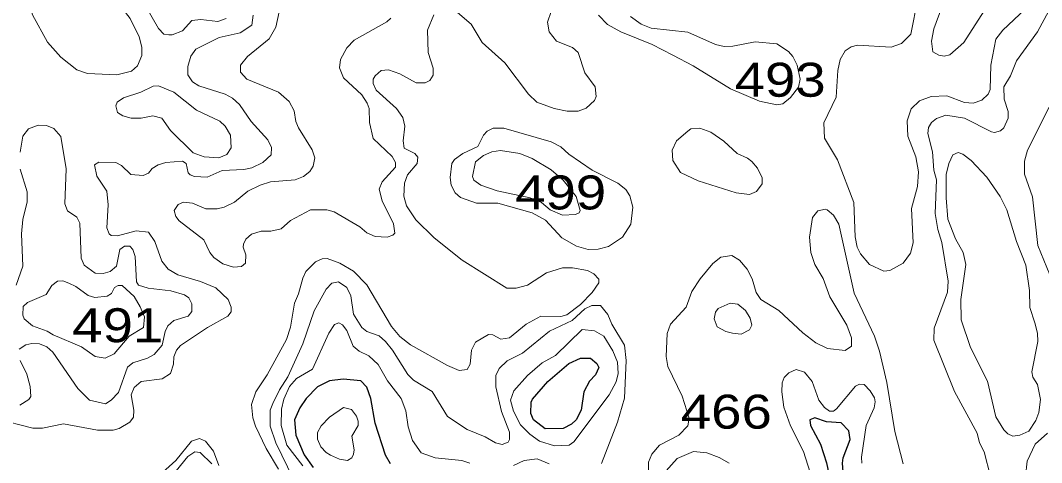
# Model space of a CAD drawing. Extents: x 577 to 602.9, y 7483.8 to 7511.6.
# Drawn here: x 582.941 to 585.345, y 7504.934 to 7505.975 of the extents above; entities that cross this region are included whole.
import ezdxf
from ezdxf.enums import TextEntityAlignment as Align

# ---------------------------------------------------------------- set-up
doc = ezdxf.new("R2010")
doc.units = 0
doc.header["$LTSCALE"] = 0.032
doc.layers.add('1', color=7, linetype='Continuous', lineweight=25)
doc.layers.add('2', color=7, linetype='Continuous', lineweight=13)
doc.layers.add('61', color=7, linetype='Continuous')

msp = doc.modelspace()

# ---------------------------------------------------------------- linework, layer by layer
at = {"layer": '1'}
for points in [[(584.1826, 7505.1243), (584.2324, 7505.1668), (584.2594, 7505.1795), (584.2833, 7505.1795), (584.2984, 7505.1668), (584.3024, 7505.1573), (584.2952, 7505.1398), (584.2809, 7505.1255), (584.2674, 7505.1), (584.261, 7505.0571), (584.2491, 7505.034), (584.2387, 7505.0237), (584.2189, 7505.0134), (584.1767, 7505.0126), (584.1489, 7505.034), (584.1425, 7505.0491), (584.1433, 7505.0754), (584.1465, 7505.0825)], [(584.8383, 7504.9327), (584.8494, 7504.8814), (584.8661, 7504.8575), (584.8773, 7504.8535), (584.8844, 7504.8647), (584.8844, 7504.8909), (584.8781, 7504.9116), (584.8765, 7504.9322), (584.8781, 7504.945), (584.894, 7504.9879), (584.8908, 7505.0086), (584.8733, 7505.0269), (584.8383, 7505.0293), (584.8113, 7505.0388), (584.7993, 7505.034), (584.8009, 7505.0205), (584.8248, 7504.9768)]]:
    msp.add_lwpolyline(points, close=True, dxfattribs=at)
msp.add_lwpolyline([(583.8125, 7504.9307), (583.8006, 7504.9513), (583.776, 7505.0261), (583.7664, 7505.0841), (583.7569, 7505.1112), (583.7426, 7505.1263), (583.7012, 7505.1302), (583.6686, 7505.1263), (583.6408, 7505.112), (583.6137, 7505.0841), (583.5994, 7505.0627), (583.5867, 7505.034), (583.5899, 7504.9982), (583.609, 7504.9521), (583.6304, 7504.9219)], dxfattribs=at)
at = {"layer": '2'}
for points in [[(582.937, 7506.0829), (582.9482, 7506.0646), (582.9696, 7505.9882), (583.0054, 7505.9238), (583.0364, 7505.8881), (583.0738, 7505.8586), (583.0993, 7505.8499), (583.1684, 7505.8467), (583.2026, 7505.8554), (583.2169, 7505.8674), (583.2273, 7505.892), (583.2273, 7505.9119), (583.2209, 7505.9358), (583.1994, 7505.9795), (583.1414, 7506.0542), (583.0341, 7506.1346), (583.0022, 7506.1735), (582.9585, 7506.2037), (582.9362, 7506.2379)], [(585.2097, 7505.997), (585.1619, 7505.923), (585.1285, 7505.8936), (585.1159, 7505.8909), (585.103, 7505.8926), (585.0891, 7505.9008), (585.0856, 7505.9262), (585.0912, 7505.9548), (585.1421, 7506.094)], [(585.0538, 7506.0264), (585.0371, 7505.9421), (585.0148, 7505.9207), (584.991, 7505.9119), (584.9115, 7505.9167), (584.8964, 7505.9127), (584.8828, 7505.9032), (584.8709, 7505.8825), (584.8653, 7505.857), (584.8614, 7505.7942), (584.8327, 7505.7338), (584.8335, 7505.6972), (584.8645, 7505.6463), (584.9027, 7505.5461), (584.9059, 7505.465), (584.9107, 7505.4404), (584.9186, 7505.4253), (584.9401, 7505.3998), (584.9735, 7505.3839), (584.9878, 7505.3855), (585.0188, 7505.403), (585.0363, 7505.4268), (585.0427, 7505.4507), (585.0387, 7505.5318), (585.053, 7505.5835), (585.0554, 7505.6185), (585.049, 7505.6535), (585.0299, 7505.702), (585.0284, 7505.7386), (585.0379, 7505.7664), (585.0578, 7505.7855), (585.0848, 7505.7958), (585.1222, 7505.7974), (585.1635, 7505.7815), (585.1834, 7505.7799), (585.2041, 7505.7871), (585.2192, 7505.8014), (585.224, 7505.8117), (585.2256, 7505.869), (585.2375, 7505.9302), (585.2534, 7505.9517), (585.3329, 7506.0272)], [(583.4253, 7505.9795), (583.4062, 7505.9723), (583.3664, 7505.9771), (583.345, 7505.9747), (583.3227, 7505.9501), (583.2988, 7505.9405), (583.2909, 7505.9405), (583.279, 7505.9421), (583.2662, 7505.9556), (583.2368, 7506.0073)], [(583.4889, 7505.9867), (583.4857, 7505.9636), (583.4587, 7505.9453), (583.4094, 7505.9342), (583.3545, 7505.9071), (583.3426, 7505.8904), (583.3354, 7505.8658), (583.3354, 7505.8467), (583.3466, 7505.83)], [(583.4452, 7505.5469), (583.477, 7505.5724), (583.5056, 7505.5867), (583.5302, 7505.5946), (583.5883, 7505.5994), (583.6074, 7505.6074), (583.6225, 7505.6193), (583.6304, 7505.6312), (583.6344, 7505.6511), (583.628, 7505.6702), (583.5962, 7505.7219), (583.5899, 7505.737), (583.5859, 7505.7616), (583.574, 7505.7839), (583.5485, 7505.8054), (583.4746, 7505.8364), (583.4595, 7505.8531), (583.4595, 7505.869), (583.4762, 7505.8896), (583.5271, 7505.931), (583.5422, 7505.9588), (583.5501, 7505.9946)], [(583.8722, 7505.5048), (583.8499, 7505.5382), (583.8435, 7505.5612), (583.8451, 7505.5915), (583.8523, 7505.6113), (583.8753, 7505.6376), (583.8769, 7505.6527), (583.8698, 7505.6614), (583.8443, 7505.6741), (583.842, 7505.6908), (583.8459, 7505.7258), (583.8412, 7505.7457), (583.8268, 7505.7672), (583.7783, 7505.8101), (583.772, 7505.826), (583.772, 7505.8364), (583.776, 7505.8443), (583.7903, 7505.857), (583.8078, 7505.8586), (583.834, 7505.8491), (583.873, 7505.8276), (583.8944, 7505.8276), (583.9048, 7505.8332), (583.9127, 7505.8459), (583.9127, 7505.8626), (583.9008, 7505.8992), (583.8992, 7505.9517), (583.9143, 7505.9882)], [(583.97, 7505.993), (584.0026, 7505.966), (584.028, 7505.923), (584.0813, 7505.8745), (584.137, 7505.8014), (584.1568, 7505.7823), (584.1974, 7505.7672), (584.2284, 7505.7608), (584.2539, 7505.7608), (584.2729, 7505.768), (584.2928, 7505.7863), (584.2968, 7505.7958), (584.2944, 7505.8181), (584.2698, 7505.8515), (584.2539, 7505.8992), (584.2411, 7505.9111), (584.203, 7505.9262), (584.1855, 7505.9477), (584.1823, 7505.9707), (584.1902, 7505.9954)], [(584.3771, 7505.9843), (584.4025, 7505.966), (584.4256, 7505.9564), (584.5123, 7505.9469), (584.5774, 7505.918), (584.5974, 7505.9133), (584.6179, 7505.9138), (584.671, 7505.9241), (584.7214, 7505.9199), (584.7492, 7505.9016), (584.7596, 7505.8896), (584.7699, 7505.869), (584.7763, 7505.8364), (584.7723, 7505.8173), (584.754, 7505.7934), (584.7357, 7505.7783), (584.7214, 7505.7759), (584.6809, 7505.7847), (584.6125, 7505.8133), (584.525, 7505.8674), (584.4773, 7505.8928), (584.428, 7505.9183), (584.3548, 7505.9477), (584.323, 7505.9652), (584.3016, 7505.9867)], [(585.3615, 7505.997), (585.3353, 7505.9477), (585.286, 7505.8793), (585.2717, 7505.8443), (585.2558, 7505.8181), (585.2566, 7505.7894), (585.2661, 7505.76), (585.2661, 7505.7449), (585.2558, 7505.7219), (585.2478, 7505.7147), (585.2343, 7505.7107), (585.2271, 7505.7123), (585.1635, 7505.7449), (585.1198, 7505.7513), (585.0975, 7505.7441), (585.0856, 7505.7346), (585.0784, 7505.7227), (585.0769, 7505.7083), (585.088, 7505.6654), (585.0912, 7505.6217), (585.0975, 7505.5994), (585.0944, 7505.5199), (585.1007, 7505.4825), (585.1103, 7505.4515), (585.1246, 7505.3608), (585.123, 7505.3346), (585.092, 7505.2503), (585.0912, 7505.2217), (585.1397, 7505.1008), (585.193, 7505.003), (585.1985, 7504.98), (585.2097, 7504.9585), (585.2248, 7504.9004)], [(583.8133, 7505.9803), (583.8038, 7505.9715), (583.7267, 7505.9278), (583.71, 7505.9103), (583.6948, 7505.8825), (583.6925, 7505.8634), (583.702, 7505.8395), (583.7449, 7505.7998), (583.7577, 7505.7799), (583.7624, 7505.7672), (583.7632, 7505.7346), (583.772, 7505.6964), (583.8165, 7505.6543), (583.8245, 7505.64), (583.8245, 7505.6288), (583.7926, 7505.5946), (583.7855, 7505.5771), (583.7926, 7505.5501), (583.8197, 7505.496), (583.8223, 7505.4741), (583.8179, 7505.4687), (583.8046, 7505.4642), (583.776, 7505.4658), (583.7569, 7505.4746), (583.7402, 7505.4889), (583.6797, 7505.5239), (583.6622, 7505.5286), (583.6241, 7505.5286), (583.5772, 7505.5032), (583.5549, 7505.4841), (583.531, 7505.4785), (583.508, 7505.4785), (583.4849, 7505.4714), (583.4722, 7505.4595), (583.4666, 7505.4475), (583.4658, 7505.4404), (583.4722, 7505.4229), (583.4714, 7505.403), (583.4619, 7505.395), (583.4428, 7505.3935), (583.4181, 7505.4014), (583.3967, 7505.4165), (583.3871, 7505.4284), (583.3728, 7505.4579), (583.3147, 7505.5024), (583.3068, 7505.5127), (583.3036, 7505.527), (583.3124, 7505.5414), (583.3251, 7505.5469), (583.3466, 7505.5445), (583.3776, 7505.531), (583.4046, 7505.531), (583.4213, 7505.535), (583.4452, 7505.5469)], [(583.3466, 7505.83), (583.3617, 7505.8205), (583.4229, 7505.8014), (583.4404, 7505.7918), (583.4571, 7505.7767), (583.4841, 7505.737), (583.5239, 7505.6932), (583.5326, 7505.6757), (583.5318, 7505.6582), (583.512, 7505.64), (583.4857, 7505.6272), (583.4674, 7505.6233), (583.4165, 7505.6209), (583.3807, 7505.6058), (583.3513, 7505.6074), (583.341, 7505.6113), (583.3362, 7505.6161), (583.3314, 7505.6376), (583.3227, 7505.6431), (583.2837, 7505.64), (583.2654, 7505.6344), (583.2518, 7505.6258), (583.243, 7505.6152), (583.2304, 7505.6095), (583.201, 7505.6121), (583.1796, 7505.6328), (583.1661, 7505.64), (583.1263, 7505.6408), (583.116, 7505.6344), (583.1215, 7505.6081), (583.1446, 7505.5724), (583.1478, 7505.5406), (583.1446, 7505.4865), (583.1501, 7505.4722), (583.1549, 7505.4682), (583.17, 7505.4674), (583.2138, 7505.4793), (583.2432, 7505.4761), (583.2575, 7505.4539), (583.2742, 7505.4078), (583.2893, 7505.3887), (583.3116, 7505.376), (583.3656, 7505.3601), (583.4014, 7505.3449), (583.43, 7505.3179), (583.4372, 7505.2996), (583.4372, 7505.2885), (583.4293, 7505.2782), (583.3815, 7505.2519), (583.3179, 7505.209), (583.3084, 7505.1986), (583.3024, 7505.1826), (583.3016, 7505.1656), (583.295, 7505.143), (583.275, 7505.131), (583.2257, 7505.1247), (583.209, 7505.1104), (583.2018, 7505.0929), (583.2082, 7505.0571), (583.2074, 7505.0404), (583.1987, 7505.0285), (583.174, 7505.0134), (583.1597, 7505.0102), (583.1231, 7505.0102), (583.0428, 7505.0245), (582.9935, 7505.0149), (582.9704, 7505.0149), (582.8846, 7505.0364)], [(585.3711, 7505.3585), (585.3361, 7505.4443), (585.3234, 7505.5596), (585.3043, 7505.6129), (585.3043, 7505.6431), (585.3114, 7505.6694), (585.3623, 7505.7704)], [(582.941, 7505.6646), (582.9474, 7505.702), (582.9601, 7505.7195), (582.9832, 7505.7282), (583.003, 7505.7274), (583.0197, 7505.7203), (583.0364, 7505.7012), (583.0492, 7505.6256), (583.046, 7505.5429), (583.0523, 7505.5262), (583.0738, 7505.5111), (583.081, 7505.4976), (583.0841, 7505.4149), (583.0913, 7505.3982), (583.1175, 7505.3799), (583.1358, 7505.3791), (583.1525, 7505.3831), (583.1676, 7505.3958), (583.1756, 7505.4356), (583.1867, 7505.4435), (583.1987, 7505.4428), (583.2058, 7505.4356), (583.2114, 7505.4189), (583.2146, 7505.3593), (583.2193, 7505.3513), (583.2424, 7505.3442), (583.2957, 7505.3378), (583.3275, 7505.3282), (583.3378, 7505.3211), (583.345, 7505.3076), (583.345, 7505.2893), (583.3362, 7505.2782), (583.3028, 7505.2678), (583.2885, 7505.2559), (583.2821, 7505.2424), (583.275, 7505.2098), (583.2559, 7505.1883), (583.2408, 7505.1795), (583.2058, 7505.1684), (583.1931, 7505.1581), (583.1724, 7505.0984), (583.1549, 7505.0802), (583.1414, 7505.0722), (583.104, 7505.0802), (583.0762, 7505.108), (583.0178, 7505.1938), (583.0039, 7505.2064), (582.9866, 7505.2134), (582.9679, 7505.2141), (582.9543, 7505.2104), (582.9386, 7505.2002)], [(582.9315, 7505.3513), (582.9474, 7505.3958), (582.9442, 7505.4722), (582.9474, 7505.5056), (582.9569, 7505.5477), (582.9569, 7505.5708), (582.941, 7505.6248)], [(585.0188, 7504.9307), (584.9997, 7505.007), (584.9806, 7505.1223), (584.9631, 7505.1955), (584.9512, 7505.2312), (584.9035, 7505.3322), (584.8677, 7505.4952), (584.855, 7505.5159), (584.8399, 7505.5286), (584.8359, 7505.5302), (584.8184, 7505.5262), (584.8057, 7505.5103), (584.7985, 7505.4642), (584.8017, 7505.4284), (584.8113, 7505.3998), (584.8304, 7505.3672), (584.8463, 7505.3235), (584.8868, 7505.2567), (584.8971, 7505.2273), (584.8971, 7505.2074), (584.8828, 7505.1978), (584.8407, 7505.2018), (584.8137, 7505.2153), (584.7826, 7505.2392), (584.7262, 7505.2917), (584.684, 7505.3179), (584.6729, 7505.3338), (584.6634, 7505.3664), (584.6522, 7505.3887), (584.6339, 7505.4102), (584.6157, 7505.4213), (584.5902, 7505.4173), (584.5711, 7505.4022), (584.5409, 7505.3664), (584.5218, 7505.3362), (584.5083, 7505.2996), (584.4717, 7505.2591), (584.4638, 7505.2376), (584.4614, 7505.1835), (584.4654, 7505.1597), (584.4988, 7505.0897), (584.5155, 7505.038), (584.5123, 7505.0197), (584.4908, 7504.9982), (584.4455, 7504.9744), (584.4272, 7504.9537), (584.42, 7504.9346), (584.4185, 7504.8941)], [(583.5485, 7504.9179), (583.5199, 7504.9664), (583.4945, 7505.0189), (583.4881, 7505.0388), (583.4849, 7505.0706), (583.4953, 7505.1), (583.5223, 7505.1398), (583.5676, 7505.2233), (583.5772, 7505.2527), (583.5867, 7505.3092), (583.5962, 7505.3306), (583.6058, 7505.368), (583.6129, 7505.3831), (583.636, 7505.4062), (583.6519, 7505.4133), (583.663, 7505.4141), (583.6933, 7505.403), (583.7251, 7505.3839), (583.7569, 7505.3521), (583.8149, 7505.2543), (583.834, 7505.2304), (583.8594, 7505.2106), (583.9469, 7505.1621), (583.9739, 7505.1501), (583.993, 7505.1525), (584.0002, 7505.1652), (584.0034, 7505.1986), (584.0122, 7505.2167), (584.0431, 7505.2352), (584.0535, 7505.2344), (584.0718, 7505.2241), (584.0924, 7505.2273), (584.1314, 7505.2591), (584.1664, 7505.2782), (584.2133, 7505.2774), (584.2276, 7505.2813), (584.2594, 7505.306), (584.2872, 7505.3338), (584.3024, 7505.3569), (584.3024, 7505.3656), (584.2912, 7505.3783), (584.2761, 7505.3855), (584.2411, 7505.3919), (584.2173, 7505.3919), (584.1799, 7505.3807), (584.1346, 7505.3513), (584.1083, 7505.3442), (584.0861, 7505.3442), (583.9811, 7505.4102), (583.9151, 7505.4626), (583.8722, 7505.5048)], [(584.3087, 7504.9315), (584.3469, 7505.0285), (584.3628, 7505.0849), (584.3668, 7505.174), (584.3628, 7505.2098), (584.3334, 7505.2591), (584.3238, 7505.2821), (584.3063, 7505.3036), (584.2865, 7505.3036), (584.2698, 7505.2956), (584.2403, 7505.2678), (584.1863, 7505.2432), (584.1234, 7505.1915), (584.0869, 7505.1732), (584.0678, 7505.1549), (584.0606, 7505.1382), (584.0606, 7505.112), (584.0733, 7505.0539), (584.0924, 7505.0054), (584.0924, 7504.9879), (584.0893, 7504.9816), (584.0749, 7504.976), (584.0598, 7504.98), (584.0352, 7504.9943), (583.993, 7505.0118), (583.9469, 7505.042), (583.9103, 7505.1008), (583.8666, 7505.1279), (583.8531, 7505.1406), (583.8173, 7505.1986), (583.8006, 7505.2185), (583.7855, 7505.232), (583.7569, 7505.2424), (583.7449, 7505.2519), (583.7251, 7505.2829), (583.7187, 7505.3259), (583.71, 7505.3457), (583.6901, 7505.3593), (583.6742, 7505.3561), (583.6607, 7505.3418), (583.6328, 7505.2909), (583.6058, 7505.2129), (583.5708, 7505.1358), (583.5509, 7505.1048), (583.5358, 7505.073), (583.5294, 7505.0571), (583.5294, 7505.0189), (583.5422, 7504.98), (583.5843, 7504.8941)], [(583.6058, 7504.9259), (583.5684, 7504.9744), (583.5549, 7505.0205), (583.5557, 7505.0595), (583.5613, 7505.0825), (583.5748, 7505.1128), (583.5915, 7505.1318), (583.6288, 7505.1533), (583.667, 7505.2384), (583.6805, 7505.2583), (583.6909, 7505.2622), (583.6996, 7505.2575), (583.71, 7505.2448), (583.7243, 7505.2074), (583.7386, 7505.1955), (583.7616, 7505.1851), (583.7831, 7505.1644), (583.8054, 7505.1263), (583.8372, 7505.0841), (583.8483, 7505.0555), (583.8539, 7505.0173), (583.8642, 7504.9855), (583.8849, 7504.9561), (583.9175, 7504.945), (583.9803, 7504.9386), (583.9994, 7504.9322)], [(582.941, 7505.174), (582.9561, 7505.1414), (582.9641, 7505.1128), (582.9657, 7505.0889), (582.9609, 7505.0817), (582.9402, 7505.069)], [(584.8001, 7504.91), (584.7842, 7504.9593), (584.754, 7505.0197), (584.7381, 7505.0642), (584.7333, 7505.1), (584.7341, 7505.1215), (584.7389, 7505.1342), (584.75, 7505.1446), (584.7675, 7505.1525), (584.7866, 7505.1462), (584.8049, 7505.1247), (584.8208, 7505.0802), (584.8335, 7505.0635), (584.8455, 7505.0547), (584.855, 7505.0547), (584.8622, 7505.0603), (584.9067, 7505.1135), (584.9162, 7505.1183), (584.9274, 7505.1175), (584.9417, 7505.1024), (584.9512, 7505.0857), (584.9528, 7505.0762), (584.9504, 7505.0627)], [(584.9504, 7505.0627), (584.9321, 7505.0205), (584.921, 7504.9466), (584.9218, 7504.9322)], [(585.3067, 7504.9004), (585.3106, 7504.937), (585.3297, 7504.9768), (585.3584, 7505.003)], [(583.2591, 7504.8949), (583.3068, 7504.9386), (583.3442, 7504.9839), (583.3625, 7504.9903), (583.3768, 7504.9839), (583.3959, 7504.9601), (583.4086, 7504.9267)], [(583.3919, 7504.9307), (583.3648, 7504.9569), (583.3521, 7504.9585), (583.3354, 7504.9482), (583.2877, 7504.8893)], [(584.4542, 7504.906), (584.4868, 7504.9434), (584.5258, 7504.9593), (584.5568, 7504.9561), (584.5862, 7504.9458), (584.6093, 7504.9322)], [(584.102, 7504.9267), (584.1274, 7504.9386), (584.1576, 7504.9426), (584.1855, 7504.9307)]]:
    msp.add_lwpolyline(points, dxfattribs=at)
for points in [[(583.2527, 7505.7497), (583.2742, 7505.7449), (583.2949, 7505.7155), (583.3481, 7505.663), (583.3736, 7505.6535), (583.4086, 7505.6511), (583.4269, 7505.659), (583.4372, 7505.6749), (583.4356, 7505.7044), (583.4229, 7505.7258), (583.411, 7505.7378), (583.3561, 7505.7632), (583.3028, 7505.8061), (583.2662, 7505.8205), (583.2535, 7505.8197), (583.2249, 7505.8054), (583.1843, 7505.7926), (583.1692, 7505.7823), (583.1661, 7505.7735), (583.17, 7505.7576), (583.1827, 7505.7497), (583.2018, 7505.7449), (583.2257, 7505.7449)], [(584.2324, 7505.6598), (584.2872, 7505.6217), (584.3477, 7505.5915), (584.366, 7505.5763), (584.3755, 7505.562), (584.3827, 7505.535), (584.3779, 7505.4952), (584.3588, 7505.4642), (584.3254, 7505.442), (584.3008, 7505.4364), (584.2777, 7505.4356), (584.2499, 7505.4428), (584.2157, 7505.4626), (584.1775, 7505.504), (584.1457, 7505.5215), (584.0654, 7505.5445), (584.0145, 7505.5445), (583.9771, 7505.5581), (583.9644, 7505.5684), (583.9549, 7505.5867), (583.9525, 7505.605), (583.9565, 7505.6376), (583.9628, 7505.6471), (583.9827, 7505.6614), (584.0177, 7505.6781), (584.0312, 7505.7044), (584.0399, 7505.7139), (584.0543, 7505.7211), (584.0789, 7505.7211), (584.1907, 7505.6886), (584.2134, 7505.6769)], [(584.5125, 7505.7139), (584.4852, 7505.6908), (584.4757, 7505.6694), (584.4773, 7505.6447), (584.4948, 7505.6169), (584.5369, 7505.597), (584.626, 7505.5684), (584.657, 7505.5644), (584.6737, 7505.5716), (584.6872, 7505.5899), (584.6872, 7505.6042), (584.6761, 7505.6264), (584.6626, 7505.6423), (584.653, 7505.6503), (584.6284, 7505.6614), (584.5966, 7505.6901), (584.5664, 7505.7115), (584.5401, 7505.7211), (584.519, 7505.7194)], [(584.2491, 7505.5604), (584.2586, 7505.527), (584.2562, 7505.5215), (584.2475, 7505.5175), (584.2173, 7505.5159), (584.1886, 7505.5286), (584.168, 7505.5461), (584.1409, 7505.5573), (584.0638, 7505.5732), (584.0248, 7505.5867), (584.0089, 7505.5986), (584.0058, 7505.6074), (584.0121, 7505.6415), (584.0312, 7505.6567), (584.0511, 7505.6654), (584.071, 7505.6686), (584.1168, 7505.6612), (584.1457, 7505.6499), (584.1909, 7505.6231), (584.2189, 7505.5989)], [(585.3289, 7505.2622), (585.3353, 7505.2384), (585.3361, 7505.2185), (585.3218, 7505.1469), (585.3242, 7505.135), (585.3353, 7505.1175), (585.3424, 7505.0817), (585.3385, 7505.0515), (585.3313, 7505.0324), (585.3146, 7505.0078), (585.2939, 7504.9982), (585.2772, 7504.9959), (585.2653, 7505.0014), (585.2558, 7505.011), (585.2375, 7505.0412), (585.2176, 7505.1255), (585.1778, 7505.2042), (585.1556, 7505.2694), (585.1548, 7505.3179), (585.1667, 7505.3998), (585.1604, 7505.4284), (585.1421, 7505.4602), (585.1238, 7505.5064), (585.1206, 7505.5573), (585.1206, 7505.6121), (585.1262, 7505.6376), (585.1357, 7505.6582), (585.1484, 7505.6638), (585.1596, 7505.6598), (585.1794, 7505.6447), (585.216, 7505.6058), (585.247, 7505.5604), (585.2629, 7505.5286), (585.286, 7505.4539), (585.3075, 7505.3982), (585.3162, 7505.3386), (585.317, 7505.2988)], [(583.0849, 7505.2058), (583.1175, 7505.1835), (583.1406, 7505.1795), (583.1621, 7505.1899), (583.1971, 7505.2312), (583.2313, 7505.2519), (583.2336, 7505.2766), (583.2233, 7505.3004), (583.209, 7505.3243), (583.1812, 7505.3505), (583.1716, 7505.3505), (583.1629, 7505.3457), (583.1557, 7505.3314), (583.1454, 7505.3251), (583.1168, 7505.3219), (583.1008, 7505.3267), (583.0722, 7505.3481), (583.0555, 7505.3561), (583.0412, 7505.3616), (583.0285, 7505.3608), (583.015, 7505.3505), (583.0022, 7505.329), (582.9577, 7505.3108), (582.9482, 7505.3012), (582.9474, 7505.2805), (582.9506, 7505.2718), (582.9699, 7505.2552), (583.0045, 7505.2432), (583.0185, 7505.2342)], [(584.6172, 7505.2384), (584.6379, 7505.236), (584.657, 7505.2463), (584.6626, 7505.2567), (584.6586, 7505.2734), (584.6483, 7505.2917), (584.63, 7505.3068), (584.6117, 7505.3092), (584.5838, 7505.2964), (584.5775, 7505.2877), (584.5743, 7505.2718), (584.5815, 7505.2535), (584.6013, 7505.2424)], [(584.2006, 7505.1859), (584.2634, 7505.2471), (584.2928, 7505.244), (584.3143, 7505.2312), (584.3358, 7505.197), (584.3469, 7505.17), (584.3485, 7505.143), (584.3437, 7505.1239), (584.327, 7505.0929), (584.2443, 7504.9823), (584.2332, 7504.9744), (584.1982, 7504.9728), (584.1632, 7504.9839), (584.1401, 7505.0006), (584.1187, 7505.0221), (584.102, 7505.0547), (584.0948, 7505.0802), (584.1028, 7505.1024), (584.1346, 7505.1382), (584.1696, 7505.1684)], [(583.671, 7504.9513), (583.6925, 7504.9418), (583.7115, 7504.9386), (583.7211, 7504.945), (583.7251, 7504.9537), (583.7267, 7504.9633), (583.7211, 7504.9959), (583.7362, 7505.0205), (583.7362, 7505.0309), (583.7322, 7505.0428), (583.7203, 7505.0587), (583.702, 7505.0635), (583.6686, 7505.0404), (583.6495, 7505.0197), (583.6408, 7505.0046), (583.6408, 7504.9887), (583.6487, 7504.9704), (583.6607, 7504.9569)]]:
    msp.add_lwpolyline(points, close=True, dxfattribs=at)

# ---------------------------------------------------------------- texts
at = {"layer": '61', "width": 1.2}
for s, p in [('493', (584.7295, 7505.795)), ('499', (584.2129, 7505.5296)), ('491', (583.1704, 7505.2169)), ('466', (584.6028, 7505.0134))]:
    msp.add_text(s, height=0.08, dxfattribs=at).set_placement(p, align=Align.CENTER)

doc.saveas('drawing.dxf')
